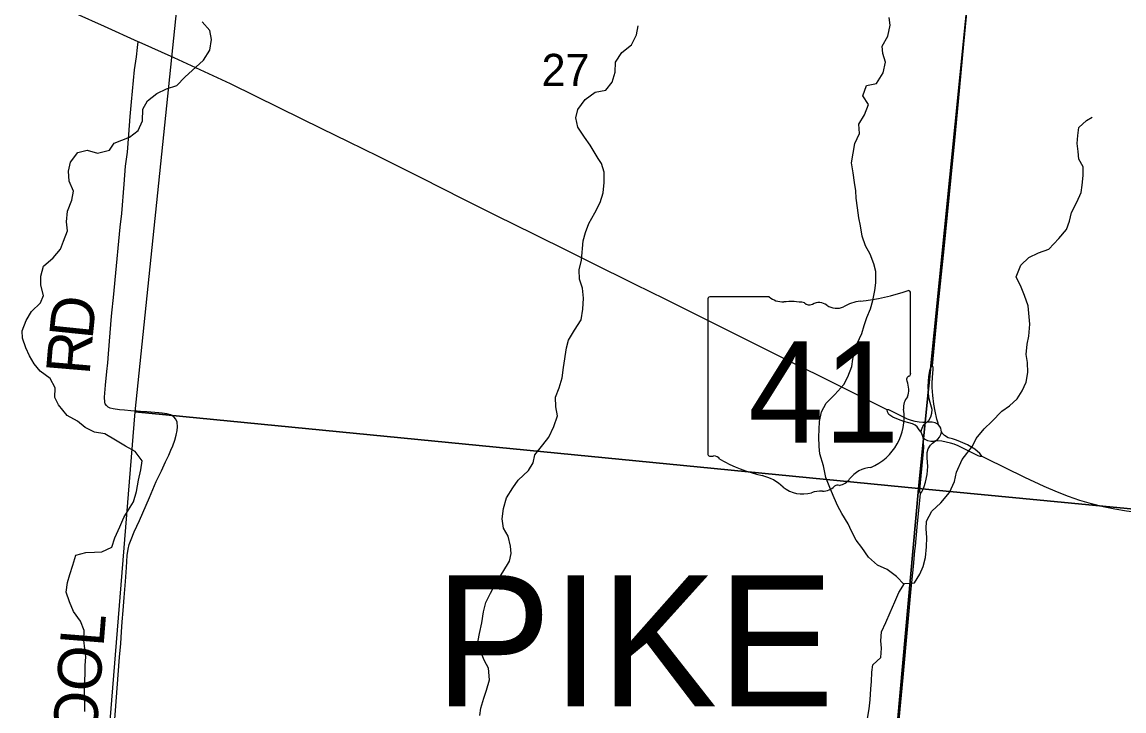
# Model space of a CAD drawing. Extents: x 0 to 1134, y 0 to 440.
# Drawn here: x 229.63 to 272.6, y 372.79 to 399.66 of the extents above; entities that cross this region are included whole.
import ezdxf

# ---------------------------------------------------------------- set-up
doc = ezdxf.new("R2010")
doc.units = 0
for name, color, linetype in [('GM_X_Minor_River', 7, 'Continuous'), ('GM_X_Section', 7, 'Continuous'), ('GM_X_Section_Text', 7, 'Continuous'), ('GM_X_State_Location', 7, 'Continuous'), ('GM_X_State_Route', 7, 'Continuous'), ('GM_X_State_Shield', 7, 'Continuous'), ('GM_X_Township_Road', 7, 'Continuous'), ('GM_X_Township_Road_Text', 7, 'Continuous'), ('GM_X_Township_Text', 7, 'Continuous')]:
    doc.layers.add(name, color=color, linetype=linetype)

msp = doc.modelspace()

# ---------------------------------------------------------------- linework, layer by layer
at = {"layer": 'GM_X_Minor_River'}
for points in [[(233.046, 394.658), (233.221, 394.929), (233.53, 395.049), (233.827, 395.17), (234.16, 395.426), (234.326, 395.81), (234.344, 396.265), (234.531, 396.581), (234.888, 396.871), (235.265, 397.047), (235.677, 397.189), (235.977, 397.503), (236.715, 398.174), (236.959, 398.557), (237.023, 398.977), (236.96, 399.331), (236.659, 399.665)], [(261.976, 394.164), (262.039, 394.55), (262.113, 394.924), (262.289, 395.309), (262.261, 395.673), (262.483, 396.045), (262.637, 396.441), (262.415, 396.786), (262.569, 397.182), (262.957, 397.267), (263.213, 397.672), (263.299, 398.092), (263.202, 398.435), (263.173, 398.72), (263.395, 399.103), (263.481, 399.535), (263.451, 399.831)], [(252.105, 394.332), (251.784, 394.861), (251.573, 395.172), (251.307, 395.563), (251.233, 395.928), (251.306, 396.246), (251.597, 396.64), (251.987, 396.918), (252.398, 397.002), (252.652, 397.317), (252.761, 397.702), (252.778, 398.089), (253.023, 398.472), (253.403, 398.773), (253.59, 399.157), (253.664, 399.509)], [(271.017, 394.01), (270.849, 394.308), (270.823, 394.615), (270.774, 394.924), (270.805, 395.23), (270.847, 395.547), (271.148, 395.824), (271.367, 395.943)], [(232.078, 372.763), (232.082, 373.116), (232.075, 373.4), (232.068, 373.788), (232.096, 374.22), (232.1, 374.562), (232.116, 374.903), (232.086, 375.211), (232.044, 375.553), (232.06, 375.929), (231.917, 376.295), (231.637, 376.663), (231.483, 377.04), (231.351, 377.418), (231.401, 377.804), (231.496, 378.11), (231.614, 378.473), (231.733, 378.859), (232.121, 378.968), (232.462, 378.975), (232.747, 378.994), (233.136, 379.172), (233.254, 379.546), (233.453, 379.965), (233.606, 380.339), (233.791, 380.632), (233.977, 380.949), (234.096, 381.346), (234.181, 381.789), (234.266, 382.186), (234.315, 382.539), (234.047, 382.906), (233.663, 383.116), (233.279, 383.349), (232.861, 383.593), (232.464, 383.666), (232.09, 383.842), (231.798, 384.096), (231.391, 384.317), (231.055, 384.732), (230.911, 385.018), (230.927, 385.394), (230.726, 385.76), (230.343, 386.038), (230.108, 386.326), (229.93, 386.636), (229.786, 386.956), (229.654, 387.334), (229.635, 387.619), (229.799, 388.015), (230.008, 388.365), (230.353, 388.703), (230.471, 388.997), (230.373, 389.397), (230.366, 389.75), (230.474, 390.136), (230.842, 390.462), (231.13, 390.8), (231.248, 391.105), (231.401, 391.514), (231.371, 391.867), (231.41, 392.276), (231.575, 392.707), (231.647, 393.059), (231.47, 393.448), (231.452, 393.836), (231.525, 394.199), (231.814, 394.571), (232.179, 394.658), (232.576, 394.55), (233.046, 394.658)], [(248.688, 379.216), (248.591, 379.604), (248.412, 379.914), (248.36, 380.279), (248.411, 380.688), (248.529, 381.097), (248.773, 381.492), (248.982, 381.786), (249.385, 382.168), (249.57, 382.462), (249.631, 382.78), (249.943, 383.174), (250.174, 383.468), (250.373, 383.886), (250.515, 384.294), (250.451, 384.648), (250.433, 385.024), (250.574, 385.387), (250.692, 385.784), (250.743, 386.182), (250.866, 386.955), (250.938, 387.25), (251.182, 387.634), (251.437, 388.04), (251.499, 388.461), (251.527, 388.882), (251.487, 389.281), (251.377, 389.624), (251.359, 389.989), (251.455, 390.375), (251.51, 391.125), (251.604, 391.443), (251.734, 391.806), (251.967, 392.213), (252.177, 392.62), (252.295, 392.994), (252.334, 393.404), (252.328, 393.802), (252.236, 394.142), (252.105, 394.332)], [(264.028, 377.724), (263.736, 378.037), (263.364, 378.304), (262.99, 378.468), (262.642, 378.78), (262.385, 379.159), (262.161, 379.446), (261.983, 379.801), (261.85, 380.088), (261.605, 380.489), (261.449, 380.776), (261.305, 381.096), (261.128, 381.497), (260.974, 381.898), (260.888, 382.343), (260.746, 382.811), (260.716, 383.108), (260.709, 383.484), (260.724, 383.768), (260.728, 384.076), (260.812, 384.45), (260.987, 384.79), (261.333, 385.127), (261.679, 385.521), (261.842, 385.815), (261.995, 386.223), (262.032, 386.507), (262.104, 386.825), (262.199, 387.12), (262.386, 387.516), (262.47, 387.823), (262.576, 388.14), (262.716, 388.469), (262.812, 388.798), (262.885, 389.184), (262.923, 389.491), (262.928, 389.924), (262.852, 390.221), (262.709, 390.598), (262.52, 390.931), (262.399, 391.308), (262.336, 391.707), (262.26, 392.027), (262.208, 392.415), (262.167, 392.791), (262.148, 393.076), (262.095, 393.395), (262.043, 393.772), (261.976, 394.164)], [(266.29, 382.593), (266.701, 383.115), (266.842, 383.41), (267.154, 383.793), (267.454, 384.074), (267.846, 384.48), (268.145, 384.693), (268.433, 384.963), (268.631, 385.268), (268.795, 385.608), (268.856, 385.994), (268.838, 386.382), (268.796, 386.69), (268.824, 387.088), (268.896, 387.406), (268.936, 387.873), (268.896, 388.306), (268.865, 388.591), (268.722, 388.991), (268.589, 389.312), (268.4, 389.724), (268.577, 390.177), (268.9, 390.47), (269.267, 390.659), (269.679, 390.802), (270.06, 391.219), (270.36, 391.569), (270.478, 391.886), (270.562, 392.227), (270.761, 392.635), (270.936, 393.009), (270.974, 393.293), (271.013, 393.668), (271.017, 394.01)], [(262.585, 372.415), (262.671, 372.869), (262.709, 373.222), (262.726, 373.654), (262.752, 373.939), (262.768, 374.303), (262.806, 374.587), (263.116, 374.868), (263.144, 375.243), (263.125, 375.528), (263.152, 375.87), (263.315, 376.232), (263.48, 376.628), (263.667, 377.047), (263.819, 377.41), (264.051, 377.76), (264.438, 377.789), (264.647, 378.117), (264.776, 378.423), (264.86, 378.775), (264.899, 379.184), (264.915, 379.559), (264.885, 379.89), (264.9, 380.186), (265.11, 380.582), (265.467, 380.908), (265.802, 381.313), (266, 381.732), (266.073, 382.096), (266.29, 382.593)], [(247.48, 372.604), (247.529, 372.9), (247.636, 373.285), (247.742, 373.603), (247.861, 374), (247.821, 374.456), (247.666, 374.743), (247.5, 375.143), (247.425, 375.531), (247.474, 375.815), (247.57, 376.224), (247.633, 376.656), (247.717, 377.019), (247.903, 377.381), (248.113, 377.777), (248.38, 378.195), (248.647, 378.636), (248.707, 378.931), (248.688, 379.216)]]:
    msp.add_lwpolyline(points, dxfattribs=at)
at = {"layer": 'GM_X_Section'}
for points in [[(237.213, 415.126), (267.649, 411.84), (264.588, 381.46), (234.046, 384.455)], [(297.835, 409.088), (294.966, 378.556), (264.588, 381.46), (267.649, 411.84)], [(234.046, 384.455), (264.588, 381.46), (261.94, 351.945), (231.657, 354.89)], [(264.588, 381.46), (294.966, 378.556), (292.327, 348.97), (261.94, 351.945)]]:
    msp.add_lwpolyline(points, close=True, dxfattribs=at)
at = {"layer": 'GM_X_State_Route'}
for points in [[(265.137, 386.244), (265.31, 388.033), (265.377, 388.706), (265.587, 390.813), (265.867, 393.596), (265.992, 394.895), (266.047, 395.452), (266.156, 396.565), (266.36, 398.792), (266.501, 400.275)], [(263.37, 384.536), (261.629, 385.399), (260.712, 385.855), (259.629, 386.398), (257.961, 387.229), (256.375, 388.015), (255.208, 388.598), (254.708, 388.847), (253.54, 389.427), (251.788, 390.298), (250.953, 390.712), (249.617, 391.371), (248.11, 392.109), (246.86, 392.735), (245.198, 393.577), (243.53, 394.408), (242.359, 394.982), (241.32, 395.489), (239.685, 396.3), (237.766, 397.248), (236.923, 397.642), (235.565, 398.257), (234.206, 398.87), (234.167, 398.888), (232.847, 399.483), (231.744, 399.982)], [(264.699, 383.658), (264.713, 383.756), (264.766, 383.883), (264.823, 383.969), (264.895, 384.033), (264.995, 384.122), (265.078, 384.259), (265.113, 384.406), (265.12, 384.544), (265.044, 384.822), (264.999, 385.013), (264.982, 385.211), (264.967, 385.444), (264.977, 385.643), (264.991, 385.829), (265.021, 385.985), (265.048, 386.119), (265.081, 386.193), (265.137, 386.244)], [(265.376, 383.947), (265.356, 384.016), (265.306, 384.175), (265.242, 384.487), (265.192, 384.755), (265.148, 385.087), (265.129, 385.405), (265.129, 385.567), (265.138, 385.793), (265.168, 386.114), (265.161, 386.178), (265.137, 386.244)], [(265.376, 383.947), (265.324, 383.989), (265.237, 384.031), (265.125, 384.054), (265.014, 384.049), (264.895, 384.033), (264.757, 384.036), (264.62, 384.046), (264.461, 384.078), (264.315, 384.118), (264.161, 384.17), (263.508, 384.488), (263.43, 384.53), (263.37, 384.536)], [(267.076, 382.709), (267, 382.71), (266.921, 382.736), (266.142, 383.123), (265.976, 383.191), (265.834, 383.238), (265.674, 383.278), (265.506, 383.305), (265.35, 383.326), (265.251, 383.325), (265.158, 383.301), (265.078, 383.297), (264.953, 383.322), (264.848, 383.373), (264.776, 383.452), (264.741, 383.535), (264.699, 383.658), (264.621, 383.752), (264.539, 383.866), (264.458, 383.932), (264.354, 383.987), (264.212, 384.024), (264.02, 384.078), (263.814, 384.154), (263.594, 384.248), (263.432, 384.352), (263.379, 384.456), (263.37, 384.536)], [(265.482, 383.677), (265.479, 383.739), (265.457, 383.817), (265.42, 383.887), (265.376, 383.947)], [(264.663, 381.267), (264.646, 381.325), (264.647, 381.407), (264.788, 382.908), (264.796, 383.072), (264.788, 383.248), (264.786, 383.363), (264.776, 383.452)], [(264.663, 381.267), (264.715, 381.333), (264.755, 381.408), (264.811, 381.541), (264.865, 381.716), (264.925, 382.008), (264.949, 382.316), (264.93, 382.658), (264.925, 382.866), (264.964, 383.005), (265.063, 383.149), (265.134, 383.234), (265.251, 383.325), (265.347, 383.39), (265.413, 383.47), (265.463, 383.574), (265.477, 383.621), (265.482, 383.677)], [(267.076, 382.709), (266.987, 382.831), (266.794, 382.995), (266.506, 383.164), (266.229, 383.288), (266.075, 383.347), (265.921, 383.397), (265.748, 383.441), (265.599, 383.53), (265.529, 383.604), (265.482, 383.677)], [(283.236, 379.605), (282.818, 379.643), (280.776, 379.828), (279.861, 379.909), (279.662, 379.924), (277.342, 380.132), (275.393, 380.302), (274.372, 380.396), (273.352, 380.5), (272.704, 380.585), (272.244, 380.66), (271.786, 380.753), (271.333, 380.868), (270.886, 381.002), (270.443, 381.151), (270.007, 381.317), (269.491, 381.536), (268.732, 381.893), (267.227, 382.634), (267.076, 382.709)], [(264.469, 379.209), (264.539, 379.952), (264.663, 381.267)], [(263.832, 372.442), (263.987, 374.098), (264.188, 376.252), (264.311, 377.548), (264.395, 378.427), (264.453, 379.03), (264.469, 379.209)]]:
    msp.add_lwpolyline(points, dxfattribs=at)
at = {"layer": 'GM_X_State_Shield'}
for p, q in [((258.766, 388.935), (256.45, 388.935)), ((264.282, 385.943), (264.282, 389.084)), ((256.372, 388.832), (256.372, 382.828)), ((264.281, 385.944), (264.282, 385.943))]:
    msp.add_line(p, q, dxfattribs=at)
for centre, radius, start, end in [((256.462, 388.844), 0.0916, 98.1301, 188.1301), ((259.318, 389.632), 0.889, 231.6195, 271.1119), ((261.464, 397.12), 8.388, 275.8445, 288.9065), ((264.194, 389.097), 0.0881, 351.8621, 97.738), ((259.613, 385.564), 3.191, 80.4867, 94.9883), ((260.337, 388.876), 0.256, 219.7921, 297.1024), ((260.713, 388.182), 0.533, 54.4667, 119.1411), ((261.401, 389.133), 0.641, 233.8562, 294.8282), ((262.534, 387.101), 1.688, 97.3462, 120.7689), ((264.188, 385.931), 0.0942, 289.6038, 7.7341), ((264.261, 385.713), 0.136, 107.944, 210.337), ((263.394, 385.316), 0.818, 340.033, 23.6496), ((264.597, 384.629), 0.595, 136.8065, 186.9296), ((261.934, 384.229), 2.098, 292.3089, 8.9858), ((256.463, 382.815), 0.0925, 171.9584, 258.3066), ((256.477, 383.429), 0.706, 267.339, 280.6039), ((256.622, 382.482), 0.254, 29.7484, 93.2717), ((259.833, 387.876), 6.058, 240.4129, 257.1985), ((262.819, 381.142), 1.149, 94.4031, 142.5768), ((258.027, 380.131), 1.895, 47.1842, 75.836), ((261.44, 381.421), 0.18, 65.7517, 132.6484), ((261.363, 382.246), 0.678, 282.8732, 323.2771), ((260.077, 382.452), 1.203, 230.7004, 286.2918), ((260.772, 380.376), 0.988, 85.6951, 111.2099), ((260.86, 382.002), 0.641, 268.777, 315.5493)]:
    msp.add_arc(centre, radius, start, end, dxfattribs=at)
at = {"layer": 'GM_X_Township_Road'}
for points in [[(234.126, 384.482), (233.879, 384.499), (233.632, 384.52), (233.441, 384.531), (233.192, 384.572), (233.073, 384.598), (232.995, 384.635), (232.923, 384.697), (232.881, 384.764), (232.861, 384.831), (232.85, 385.031), (232.861, 385.189), (232.889, 385.5), (232.943, 386.034), (232.974, 386.365), (233.006, 386.717), (233.073, 387.536), (233.125, 388.189), (233.218, 389.049), (233.27, 389.609), (233.462, 391.66), (233.524, 392.184), (233.612, 393.329), (233.674, 394.039), (233.747, 394.583), (233.804, 395.277), (233.847, 395.971), (233.902, 396.552), (234.026, 397.795), (234.096, 398.3), (234.14, 398.671), (234.167, 398.888)], [(233.814, 379.282), (233.886, 379.474), (234.011, 379.78), (234.213, 380.214), (234.607, 381.111), (234.871, 381.738), (235.073, 382.158), (235.228, 382.5), (235.353, 382.764), (235.436, 382.961), (235.513, 383.132), (235.596, 383.35), (235.649, 383.546), (235.684, 383.723), (235.695, 383.868), (235.684, 384.049), (235.638, 384.163), (235.555, 384.262), (235.42, 384.334), (235.275, 384.381), (235.099, 384.407), (234.974, 384.417), (234.819, 384.432), (234.503, 384.453), (234.249, 384.474), (234.126, 384.482)], [(232.622, 364.986), (232.638, 365.136), (232.713, 365.89), (232.752, 366.388), (232.783, 366.728), (232.876, 367.78), (232.928, 368.347), (232.982, 369.007), (233.05, 369.881), (233.146, 371.08), (233.207, 371.8), (233.267, 372.634), (233.436, 374.883), (233.482, 375.422), (233.513, 375.873), (233.544, 376.261), (233.581, 376.712), (233.622, 377.215), (233.664, 377.842), (233.71, 378.381), (233.736, 378.847), (233.767, 379.101), (233.814, 379.282)]]:
    msp.add_lwpolyline(points, dxfattribs=at)

# ---------------------------------------------------------------- texts
at = {"layer": 'GM_X_Section_Text'}
msp.add_text('27', height=1.2557, rotation=0, dxfattribs=at).set_placement((249.894, 397.161))
at = {"layer": 'GM_X_State_Location'}
for s, p in [('s', (260.238, 385.431)), ('r', (260.237, 385.431))]:
    msp.add_text(s, height=0.00568, dxfattribs=at).set_placement(p)
msp.add_text('41', height=0.00568, rotation=0, dxfattribs=at).set_placement((258.807, 385.017))
at = {"layer": 'GM_X_State_Shield'}
msp.add_text('41', height=3.9551, dxfattribs=at).set_placement((257.953, 383.251))
at = {"layer": 'GM_X_Township_Road_Text'}
for s, height, rotation, p in [('D', 1.705, 84.1303, (232.381, 387.252)), ('R', 1.705, 85.1605, (232.264, 385.865)), ('SCHOOL', 1.7045, 85.392, (232.138, 366.935))]:
    msp.add_text(s, height=height, rotation=rotation, dxfattribs=at).set_placement(p)
at = {"layer": 'GM_X_Township_Text'}
msp.add_text('PIKE', height=5.1136, rotation=0, dxfattribs=at).set_placement((245.717, 372.97))

doc.saveas('drawing.dxf')
